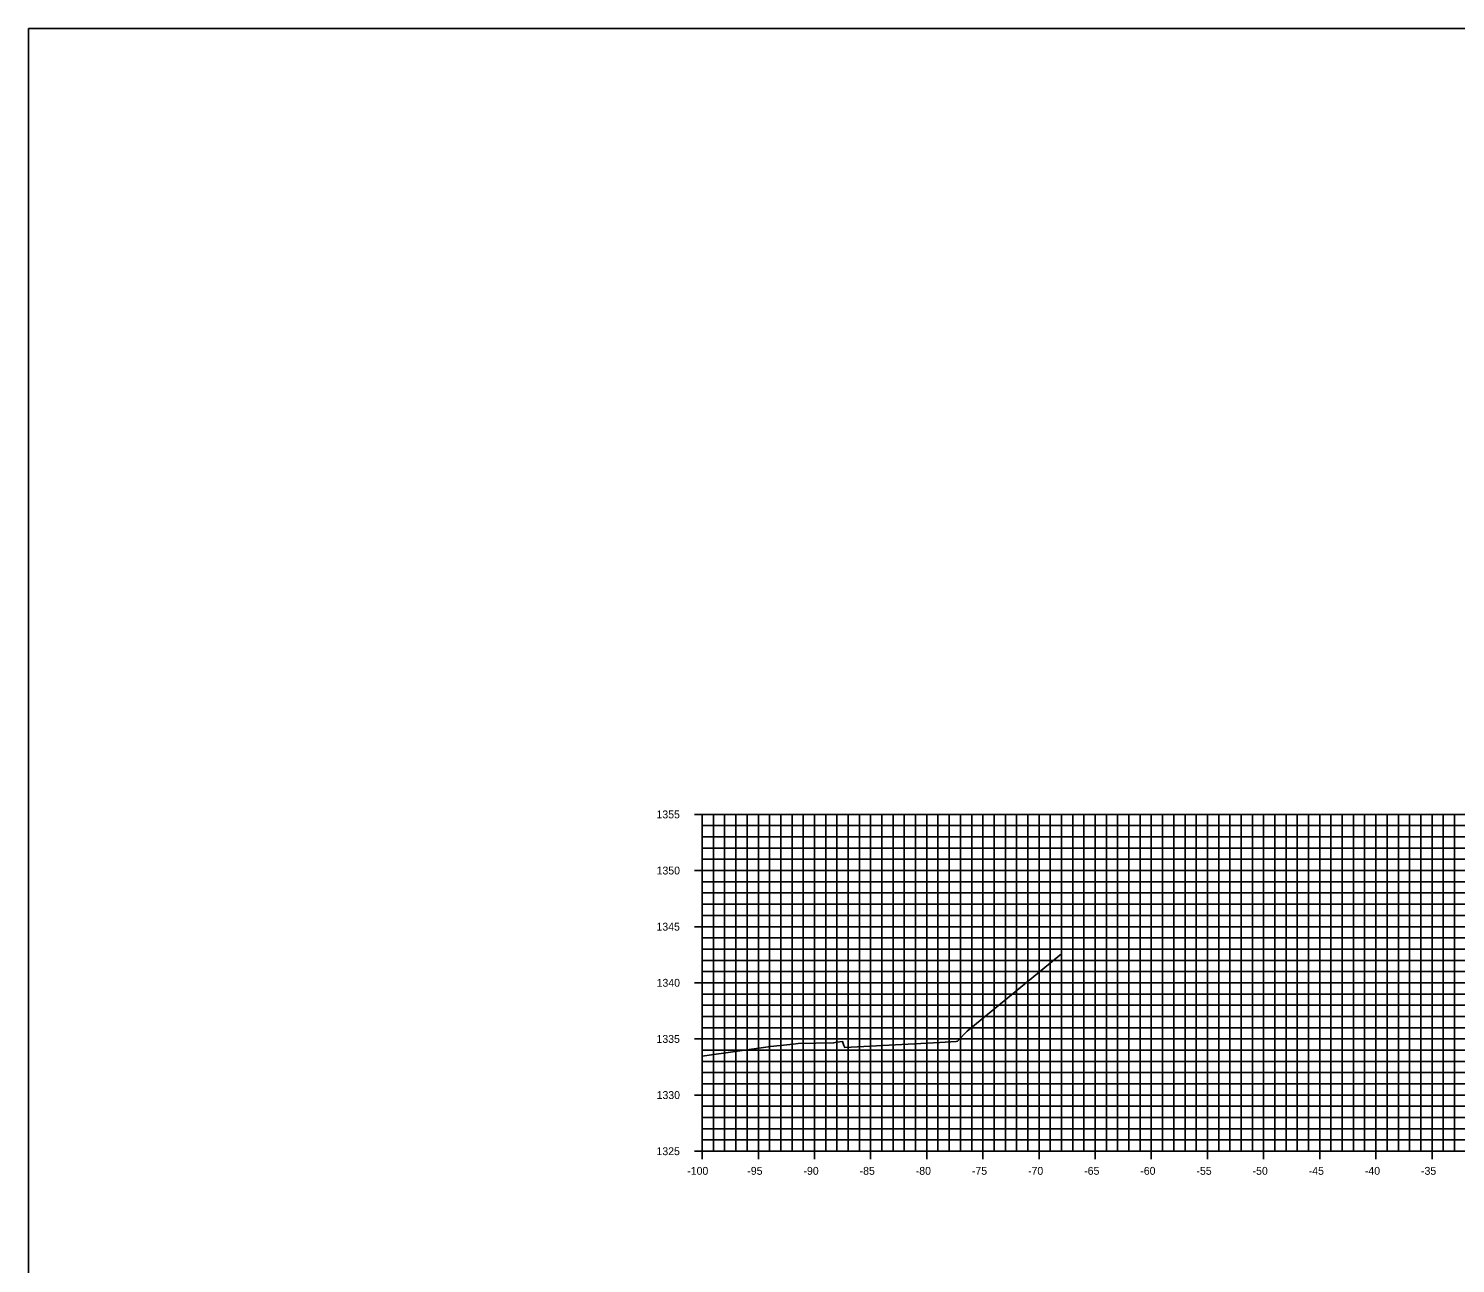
# Model space of a CAD drawing. Extents: x 674939 to 678919, y 750652 to 765176.
# Drawn here: x 678578.5 to 678705.6, y 752412.6 to 752522.6 of the extents above; entities that cross this region are included whole.
import ezdxf

# ---------------------------------------------------------------- set-up
doc = ezdxf.new("R2010")
doc.units = 0
for name, color, linetype in [('R_Axis', 7, 'Continuous'), ('R_Axis Annot', 7, 'Continuous'), ('R_Exist Surface', 7, 'Continuous'), ('R_Grid', 7, 'Continuous'), ('R_No Plot', 7, 'Continuous')]:
    doc.layers.add(name, color=color, linetype=linetype)

msp = doc.modelspace()

# ---------------------------------------------------------------- linework, layer by layer
at = {"layer": 'R_Axis'}
for p, q in [((678637.83, 752452.55), (678639.23, 752452.55)), ((678638.53, 752422.55), (678638.53, 752452.55)), ((678638.53, 752451.55), (678638.88, 752451.55)), ((678638.53, 752450.55), (678638.88, 752450.55)), ((678638.53, 752449.55), (678638.88, 752449.55)), ((678637.83, 752447.55), (678639.23, 752447.55)), ((678638.53, 752448.55), (678638.88, 752448.55)), ((678638.53, 752446.55), (678638.88, 752446.55)), ((678638.53, 752445.55), (678638.88, 752445.55)), ((678638.53, 752444.55), (678638.88, 752444.55)), ((678637.83, 752442.55), (678639.23, 752442.55)), ((678638.53, 752443.55), (678638.88, 752443.55)), ((678638.53, 752441.55), (678638.88, 752441.55)), ((678638.53, 752440.55), (678638.88, 752440.55)), ((678638.53, 752439.55), (678638.88, 752439.55)), ((678638.53, 752438.55), (678638.88, 752438.55)), ((678637.83, 752437.55), (678639.23, 752437.55)), ((678638.53, 752436.55), (678638.88, 752436.55)), ((678638.53, 752435.55), (678638.88, 752435.55)), ((678638.53, 752434.55), (678638.88, 752434.55)), ((678638.53, 752433.55), (678638.88, 752433.55)), ((678637.83, 752432.55), (678639.23, 752432.55)), ((678638.53, 752431.55), (678638.88, 752431.55)), ((678638.53, 752430.55), (678638.88, 752430.55)), ((678638.53, 752429.55), (678638.88, 752429.55)), ((678638.53, 752428.55), (678638.88, 752428.55)), ((678637.83, 752427.55), (678639.23, 752427.55)), ((678638.53, 752426.55), (678638.88, 752426.55)), ((678638.53, 752425.55), (678638.88, 752425.55)), ((678638.53, 752424.55), (678638.88, 752424.55)), ((678638.53, 752423.55), (678638.88, 752423.55)), ((678638.53, 752421.85), (678638.53, 752423.25)), ((678643.53, 752421.85), (678643.53, 752423.25)), ((678648.53, 752421.85), (678648.53, 752423.25)), ((678653.53, 752421.85), (678653.53, 752423.25)), ((678658.53, 752421.85), (678658.53, 752423.25)), ((678663.53, 752421.85), (678663.53, 752423.25)), ((678668.53, 752421.85), (678668.53, 752423.25)), ((678673.53, 752421.85), (678673.53, 752423.25)), ((678678.53, 752421.85), (678678.53, 752423.25)), ((678683.53, 752421.85), (678683.53, 752423.25)), ((678688.53, 752421.85), (678688.53, 752423.25)), ((678693.53, 752421.85), (678693.53, 752423.25)), ((678698.53, 752421.85), (678698.53, 752423.25)), ((678703.53, 752421.85), (678703.53, 752423.25)), ((678637.83, 752422.55), (678639.23, 752422.55)), ((678638.53, 752422.55), (678838.53, 752422.55))]:
    msp.add_line(p, q, dxfattribs=at)
at = {"layer": 'R_Exist Surface'}
msp.add_lwpolyline([(678638.53, 752431.02), (678644.62, 752431.88), (678646.64, 752432.09), (678647.08, 752432.14), (678650.23, 752432.2), (678650.51, 752432.25), (678651.02, 752432.33), (678651.15, 752431.98), (678651.23, 752431.8), (678659.7, 752432.24), (678661.16, 752432.33), (678661.28, 752432.34), (678662.14, 752433.24), (678670.53, 752440.13)], dxfattribs=at)
at = {"layer": 'R_Grid'}
for p, q in [((678638.53, 752452.55), (678838.53, 752452.55)), ((678638.53, 752422.55), (678638.53, 752452.55)), ((678639.53, 752422.55), (678639.53, 752452.55)), ((678640.53, 752422.55), (678640.53, 752452.55)), ((678641.53, 752422.55), (678641.53, 752452.55)), ((678642.53, 752422.55), (678642.53, 752452.55)), ((678643.53, 752422.55), (678643.53, 752452.55)), ((678644.53, 752422.55), (678644.53, 752452.55)), ((678645.53, 752422.55), (678645.53, 752452.55)), ((678646.53, 752422.55), (678646.53, 752452.55)), ((678647.53, 752422.55), (678647.53, 752452.55)), ((678648.53, 752422.55), (678648.53, 752452.55)), ((678649.53, 752422.55), (678649.53, 752452.55)), ((678650.53, 752422.55), (678650.53, 752452.55)), ((678651.53, 752422.55), (678651.53, 752452.55)), ((678652.53, 752422.55), (678652.53, 752452.55)), ((678653.53, 752422.55), (678653.53, 752452.55)), ((678654.53, 752422.55), (678654.53, 752452.55)), ((678655.53, 752422.55), (678655.53, 752452.55)), ((678656.53, 752422.55), (678656.53, 752452.55)), ((678657.53, 752422.55), (678657.53, 752452.55)), ((678658.53, 752422.55), (678658.53, 752452.55)), ((678659.53, 752422.55), (678659.53, 752452.55)), ((678660.53, 752422.55), (678660.53, 752452.55)), ((678661.53, 752422.55), (678661.53, 752452.55)), ((678662.53, 752422.55), (678662.53, 752452.55)), ((678663.53, 752422.55), (678663.53, 752452.55)), ((678664.53, 752422.55), (678664.53, 752452.55)), ((678665.53, 752422.55), (678665.53, 752452.55)), ((678666.53, 752422.55), (678666.53, 752452.55)), ((678667.53, 752422.55), (678667.53, 752452.55)), ((678668.53, 752422.55), (678668.53, 752452.55)), ((678669.53, 752422.55), (678669.53, 752452.55)), ((678670.53, 752422.55), (678670.53, 752452.55)), ((678671.53, 752422.55), (678671.53, 752452.55)), ((678672.53, 752422.55), (678672.53, 752452.55)), ((678673.53, 752422.55), (678673.53, 752452.55)), ((678674.53, 752422.55), (678674.53, 752452.55)), ((678675.53, 752422.55), (678675.53, 752452.55)), ((678676.53, 752422.55), (678676.53, 752452.55)), ((678677.53, 752422.55), (678677.53, 752452.55)), ((678678.53, 752422.55), (678678.53, 752452.55)), ((678679.53, 752422.55), (678679.53, 752452.55)), ((678680.53, 752422.55), (678680.53, 752452.55)), ((678681.53, 752422.55), (678681.53, 752452.55)), ((678682.53, 752422.55), (678682.53, 752452.55)), ((678683.53, 752422.55), (678683.53, 752452.55)), ((678684.53, 752422.55), (678684.53, 752452.55)), ((678685.53, 752422.55), (678685.53, 752452.55)), ((678686.53, 752422.55), (678686.53, 752452.55)), ((678687.53, 752422.55), (678687.53, 752452.55)), ((678688.53, 752422.55), (678688.53, 752452.55)), ((678689.53, 752422.55), (678689.53, 752452.55)), ((678690.53, 752422.55), (678690.53, 752452.55)), ((678691.53, 752422.55), (678691.53, 752452.55)), ((678692.53, 752422.55), (678692.53, 752452.55)), ((678693.53, 752422.55), (678693.53, 752452.55)), ((678694.53, 752422.55), (678694.53, 752452.55)), ((678695.53, 752422.55), (678695.53, 752452.55)), ((678696.53, 752422.55), (678696.53, 752452.55)), ((678697.53, 752422.55), (678697.53, 752452.55)), ((678698.53, 752422.55), (678698.53, 752452.55)), ((678699.53, 752422.55), (678699.53, 752452.55)), ((678700.53, 752422.55), (678700.53, 752452.55)), ((678701.53, 752422.55), (678701.53, 752452.55)), ((678702.53, 752422.55), (678702.53, 752452.55)), ((678703.53, 752422.55), (678703.53, 752452.55)), ((678704.53, 752422.55), (678704.53, 752452.55)), ((678705.53, 752422.55), (678705.53, 752452.55)), ((678638.53, 752451.55), (678838.53, 752451.55)), ((678638.53, 752450.55), (678838.53, 752450.55)), ((678638.53, 752449.55), (678838.53, 752449.55)), ((678638.53, 752448.55), (678838.53, 752448.55)), ((678638.53, 752447.55), (678838.53, 752447.55)), ((678638.53, 752446.55), (678838.53, 752446.55)), ((678638.53, 752445.55), (678838.53, 752445.55)), ((678638.53, 752444.55), (678838.53, 752444.55)), ((678638.53, 752443.55), (678838.53, 752443.55)), ((678638.53, 752442.55), (678838.53, 752442.55)), ((678638.53, 752441.55), (678838.53, 752441.55)), ((678638.53, 752440.55), (678838.53, 752440.55)), ((678638.53, 752439.55), (678838.53, 752439.55)), ((678638.53, 752438.55), (678838.53, 752438.55)), ((678638.53, 752437.55), (678838.53, 752437.55)), ((678638.53, 752436.55), (678838.53, 752436.55)), ((678638.53, 752435.55), (678838.53, 752435.55)), ((678638.53, 752434.55), (678838.53, 752434.55)), ((678638.53, 752433.55), (678838.53, 752433.55)), ((678638.53, 752432.55), (678838.53, 752432.55)), ((678638.53, 752431.55), (678838.53, 752431.55)), ((678638.53, 752430.55), (678838.53, 752430.55)), ((678638.53, 752429.55), (678838.53, 752429.55)), ((678638.53, 752428.55), (678838.53, 752428.55)), ((678638.53, 752427.55), (678838.53, 752427.55)), ((678638.53, 752426.55), (678838.53, 752426.55)), ((678638.53, 752425.55), (678838.53, 752425.55)), ((678638.53, 752424.55), (678838.53, 752424.55)), ((678638.53, 752423.55), (678838.53, 752423.55)), ((678638.53, 752422.55), (678838.53, 752422.55))]:
    msp.add_line(p, q, dxfattribs=at)
at = {"layer": 'R_No Plot'}
msp.add_lwpolyline([(678578.53, 752302.55), (678918.53, 752302.55), (678918.53, 752522.55), (678578.53, 752522.55)], close=True, dxfattribs=at)

# ---------------------------------------------------------------- texts
at = {"layer": 'R_Axis Annot'}
for s, p in [('1355', (678634.46, 752452.2)), ('1350', (678634.47, 752447.2)), ('1345', (678634.46, 752442.2)), ('1340', (678634.47, 752437.2)), ('1335', (678634.46, 752432.2)), ('1330', (678634.47, 752427.2)), ('1325', (678634.46, 752422.2)), ('-100', (678637.2, 752420.45)), ('-95', (678642.55, 752420.45)), ('-90', (678647.55, 752420.45)), ('-85', (678652.55, 752420.45)), ('-80', (678657.55, 752420.45)), ('-75', (678662.55, 752420.45)), ('-70', (678667.55, 752420.45)), ('-65', (678672.55, 752420.45)), ('-60', (678677.55, 752420.45)), ('-55', (678682.55, 752420.45)), ('-50', (678687.55, 752420.45)), ('-45', (678692.55, 752420.45)), ('-40', (678697.55, 752420.45)), ('-35', (678702.55, 752420.45))]:
    msp.add_text(s, height=0.7, dxfattribs=at).set_placement(p)

doc.saveas('drawing.dxf')
